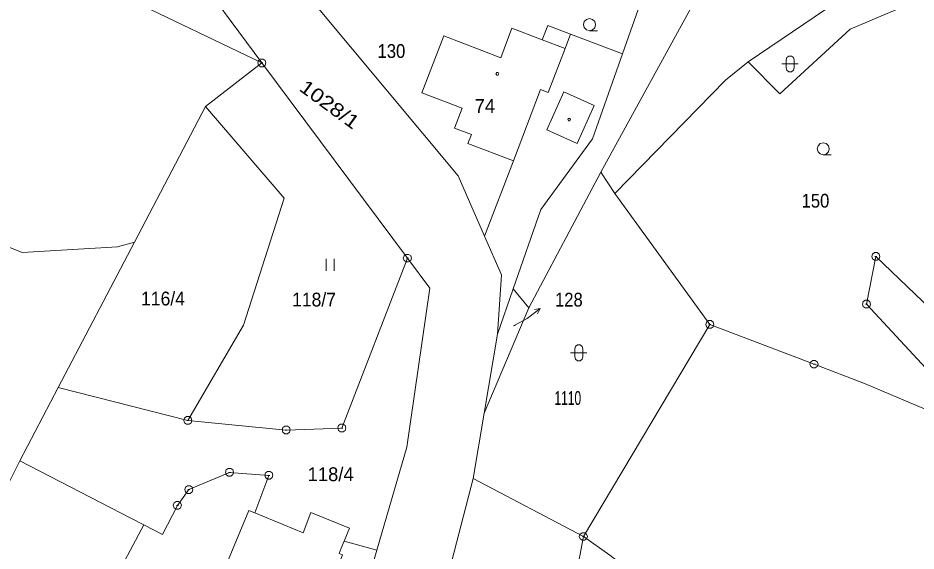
# Model space of a CAD drawing. Extents: x -687390 to -684106, y -954833 to -951648.
# Drawn here: x -686969.4 to -686858.8, y -952648.7 to -952583.1 of the extents above; entities that cross this region are included whole.
import ezdxf

# ---------------------------------------------------------------- set-up
doc = ezdxf.new("R2010")
doc.units = 0
doc.header["$LTSCALE"] = 0.68
for name, color, linetype, lineweight in [('1', 7, 'Continuous', 13), ('3', 7, 'Continuous', 13), ('4', 7, 'Continuous', 13), ('5', 7, 'Continuous', 13), ('7', 7, 'Continuous', 13), ('8', 7, 'Continuous', 13)]:
    doc.layers.add(name, color=color, linetype=linetype, lineweight=lineweight)
doc.layers.add('2', color=7, linetype='Continuous')

msp = doc.modelspace()

# ---------------------------------------------------------------- linework, layer by layer
at = {"layer": '1'}
for p, q in [((-686891.91, -952578.77), (-686894.97, -952587.49)), ((-686939.36, -952588.6), (-686957.31, -952579.96)), ((-686901.35, -952585.05), (-686894.97, -952587.49)), ((-686894.97, -952587.49), (-686898.64, -952597.94)), ((-686879.48, -952588.46), (-686882.28, -952590.72)), ((-686895.92, -952604.65), (-686882.28, -952590.72)), ((-686898.64, -952597.94), (-686905, -952606.64)), ((-686908.4, -952600.66), (-686911.95, -952609.93)), ((-686968.84, -952611.94), (-686987.57, -952604.38)), ((-686955.05, -952610.67), (-686957.13, -952611.25)), ((-686911.95, -952609.93), (-686909.87, -952614.68)), ((-686968.84, -952611.94), (-686957.13, -952611.25)), ((-686921.44, -952612.64), (-686918.7, -952616.32)), ((-686909.87, -952614.68), (-686910.36, -952621.97)), ((-686918.7, -952616.32), (-686921.51, -952635.88)), ((-686908.41, -952616.4), (-686906.49, -952618.75)), ((-686948.46, -952632.61), (-686941.6, -952620.86)), ((-686884.22, -952620.8), (-686871.39, -952625.69)), ((-686865.2, -952628.05), (-686871.39, -952625.69)), ((-686964.41, -952628.54), (-686969.14, -952637.58)), ((-686921.51, -952635.88), (-686925.19, -952648.59)), ((-686974.72, -952648.66), (-686969.14, -952637.58)), ((-686969.14, -952637.58), (-686955.49, -952644.64)), ((-686913.34, -952639.77), (-686922.56, -952675.34)), ((-686899.78, -952646.91), (-686913.34, -952639.77)), ((-686940.23, -952643.99), (-686940.97, -952643.69)), ((-686955.49, -952644.64), (-686953.9, -952645.47)), ((-686933.33, -952643.94), (-686928.55, -952645.86)), ((-686953.9, -952645.47), (-686958.93, -952654.95)), ((-686925.19, -952648.59), (-686930.43, -952666.64))]:
    msp.add_line(p, q, dxfattribs=at)
for points in [[(-686841.76, -952549.24), (-686854.34, -952579.07), (-686866.94, -952584.44), (-686875.59, -952592.39), (-686879.48, -952588.46), (-686870, -952582.01), (-686856.5, -952574.99), (-686842.04, -952539.83)], [(-686939.36, -952588.6), (-686948.67, -952576), (-686952.74, -952569.86), (-686956.42, -952563.68), (-686960.13, -952555.25), (-686963.19, -952547.55)], [(-686897.63, -952602.05), (-686885.92, -952580.62), (-686878.45, -952574.45)], [(-686839.31, -952639.02), (-686850.74, -952632.05), (-686855.56, -952628.43), (-686864.93, -952618.3), (-686863.78, -952612.42), (-686851.28, -952624.39), (-686843.65, -952611.91), (-686852.69, -952606.57), (-686846.38, -952592.59), (-686856.76, -952587.54), (-686854.34, -952579.07)], [(-686932.8, -952581.39), (-686915.2, -952602.5), (-686911.95, -952609.93)], [(-686919.65, -952592.29), (-686916.97, -952585.27), (-686909.96, -952587.96), (-686908.57, -952584.32), (-686904.84, -952585.75), (-686904.16, -952583.97), (-686901.35, -952585.05)], [(-686946.3, -952593.96), (-686939.36, -952588.6), (-686921.44, -952612.64)], [(-686908.4, -952600.66), (-686914, -952598.52), (-686913.57, -952597.4), (-686915.63, -952596.61), (-686914.7, -952594.18), (-686919.65, -952592.29)], [(-686964.41, -952628.54), (-686955.05, -952610.67), (-686946.3, -952593.96)], [(-686941.6, -952620.86), (-686936.6, -952605.26), (-686946.3, -952593.96)], [(-686897.63, -952602.05), (-686906.49, -952618.75), (-686912, -952631.73)], [(-686897.63, -952602.05), (-686895.92, -952604.65), (-686884.22, -952620.8)], [(-686905, -952606.64), (-686908.41, -952616.4), (-686910.36, -952621.97)], [(-686964.41, -952628.54), (-686948.46, -952632.61), (-686936.36, -952633.79), (-686929.5, -952633.55), (-686921.44, -952612.64)], [(-686760.15, -952785.19), (-686787.53, -952759.97), (-686798.41, -952750.05), (-686829.06, -952717.91), (-686843.83, -952697.72), (-686857.28, -952682.32), (-686867.65, -952672.29), (-686876.47, -952664.65), (-686896.54, -952649.2), (-686899.78, -952646.91), (-686884.22, -952620.8)], [(-686910.36, -952621.97), (-686912, -952631.73), (-686913.34, -952639.77)], [(-686865.2, -952628.05), (-686839.31, -952639.02), (-686805.73, -952651.36), (-686800.47, -952653.83), (-686791.36, -952661.63), (-686735.67, -952715.15), (-686699.65, -952746.17)], [(-686953.9, -952645.47), (-686951.6, -952646.65), (-686949.75, -952643.07), (-686948.34, -952641.13), (-686943.34, -952639), (-686938.5, -952639.37), (-686940.23, -952643.99)], [(-686929.23, -952647.47), (-686929.59, -952648.35), (-686929.85, -952648.99), (-686929.41, -952649.16), (-686929.76, -952650.01), (-686930.2, -952649.83), (-686936.11, -952664.18), (-686947.51, -952659.5), (-686940.97, -952643.69)], [(-686940.23, -952643.99), (-686934.29, -952646.43), (-686933.33, -952643.94)], [(-686928.55, -952645.86), (-686929.23, -952647.47), (-686925.19, -952648.59)], [(-686899.78, -952646.91), (-686902.7, -952662.26), (-686910.31, -952671.53)]]:
    msp.add_lwpolyline(points, dxfattribs=at)
at = {"layer": '3'}
for p, q in [((-686931.45, -952612.71), (-686931.45, -952614.21)), ((-686930.45, -952614.21), (-686930.45, -952612.71))]:
    msp.add_line(p, q, dxfattribs=at)
for points in [[(-686899.02, -952584.61), (-686899.4, -952584.51), (-686899.67, -952584.24), (-686899.77, -952583.87), (-686899.67, -952583.5), (-686899.4, -952583.23), (-686899.03, -952583.13), (-686898.66, -952583.23), (-686898.39, -952583.5), (-686898.29, -952583.88), (-686898.39, -952584.26), (-686898.66, -952584.53), (-686899.04, -952584.63), (-686898.04, -952584.63)], [(-686875.34, -952588.71), (-686874.07, -952588.71), (-686873.34, -952588.71)], [(-686870.25, -952599.9), (-686870.63, -952599.8), (-686870.9, -952599.53), (-686871, -952599.16), (-686870.9, -952598.79), (-686870.63, -952598.52), (-686870.26, -952598.42), (-686869.89, -952598.52), (-686869.62, -952598.79), (-686869.52, -952599.17), (-686869.62, -952599.55), (-686869.89, -952599.82), (-686870.27, -952599.92), (-686869.27, -952599.92)], [(-686901.35, -952624.29), (-686900.08, -952624.29), (-686899.35, -952624.29)]]:
    msp.add_lwpolyline(points, dxfattribs=at)
for points in [[(-686874.84, -952588.21), (-686874.74, -952587.92), (-686874.49, -952587.74), (-686874.18, -952587.74), (-686873.93, -952587.92), (-686873.83, -952588.21), (-686873.83, -952589.21), (-686873.93, -952589.5), (-686874.18, -952589.68), (-686874.49, -952589.68), (-686874.74, -952589.5), (-686874.84, -952589.21)], [(-686900.85, -952623.79), (-686900.75, -952623.5), (-686900.5, -952623.32), (-686900.19, -952623.32), (-686899.94, -952623.5), (-686899.84, -952623.79), (-686899.84, -952624.79), (-686899.94, -952625.08), (-686900.19, -952625.26), (-686900.5, -952625.26), (-686900.75, -952625.08), (-686900.85, -952624.79)]]:
    msp.add_lwpolyline(points, close=True, dxfattribs=at)
at = {"layer": '4'}
for p, q in [((-686904.84, -952585.75), (-686902.03, -952586.82)), ((-686900.56, -952598.5), (-686904.3, -952596.81))]:
    msp.add_line(p, q, dxfattribs=at)
for points in [[(-686901.35, -952585.05), (-686902.03, -952586.82), (-686904.11, -952592.24), (-686905.04, -952591.87), (-686908.4, -952600.66)], [(-686904.3, -952596.81), (-686902.18, -952592.14), (-686898.45, -952593.83), (-686900.56, -952598.5)]]:
    msp.add_lwpolyline(points, dxfattribs=at)
at = {"layer": '5'}
for points in [[(-686910.27, -952589.79), (-686910.18, -952589.94), (-686910.27, -952590.09), (-686910.45, -952590.09), (-686910.54, -952589.94), (-686910.45, -952589.79)], [(-686901.44, -952595.42), (-686901.35, -952595.57), (-686901.44, -952595.72), (-686901.62, -952595.72), (-686901.71, -952595.57), (-686901.62, -952595.42)]]:
    msp.add_lwpolyline(points, close=True, dxfattribs=at)
at = {"layer": '7'}
for p in [(-686905.082, -952618.834), (-686908.4, -952620.97)]:
    msp.add_line(p, (-686906.69, -952620.04), dxfattribs=at)
msp.add_lwpolyline([(-686905.819, -952618.968), (-686905.082, -952618.834), (-686905.417, -952619.504)], dxfattribs=at)
at = {"layer": '8'}
for p, q in [((-686939.48, -952588.6), (-686939.24, -952588.6)), ((-686921.56, -952612.64), (-686921.32, -952612.64)), ((-686863.9, -952612.42), (-686863.66, -952612.42)), ((-686865.05, -952618.3), (-686864.81, -952618.3)), ((-686884.34, -952620.8), (-686884.1, -952620.8)), ((-686871.51, -952625.69), (-686871.27, -952625.69)), ((-686948.58, -952632.61), (-686948.34, -952632.61)), ((-686936.48, -952633.79), (-686936.24, -952633.79)), ((-686929.62, -952633.55), (-686929.38, -952633.55)), ((-686943.46, -952639), (-686943.22, -952639)), ((-686938.62, -952639.37), (-686938.38, -952639.37)), ((-686948.46, -952641.13), (-686948.22, -952641.13)), ((-686949.87, -952643.07), (-686949.63, -952643.07)), ((-686899.9, -952646.91), (-686899.66, -952646.91))]:
    msp.add_line(p, q, dxfattribs=at)
for points in [[(-686939.21, -952588.12), (-686938.96, -952588.3), (-686938.86, -952588.59), (-686938.96, -952588.88), (-686939.21, -952589.06), (-686939.52, -952589.06), (-686939.77, -952588.88), (-686939.87, -952588.59), (-686939.77, -952588.3), (-686939.52, -952588.12)], [(-686921.29, -952612.16), (-686921.04, -952612.34), (-686920.94, -952612.63), (-686921.04, -952612.92), (-686921.29, -952613.1), (-686921.6, -952613.1), (-686921.85, -952612.92), (-686921.95, -952612.63), (-686921.85, -952612.34), (-686921.6, -952612.16)], [(-686863.63, -952611.94), (-686863.38, -952612.12), (-686863.28, -952612.41), (-686863.38, -952612.7), (-686863.63, -952612.88), (-686863.94, -952612.88), (-686864.19, -952612.7), (-686864.29, -952612.41), (-686864.19, -952612.12), (-686863.94, -952611.94)], [(-686864.78, -952617.82), (-686864.53, -952618), (-686864.43, -952618.29), (-686864.53, -952618.58), (-686864.78, -952618.76), (-686865.09, -952618.76), (-686865.34, -952618.58), (-686865.44, -952618.29), (-686865.34, -952618), (-686865.09, -952617.82)], [(-686884.07, -952620.32), (-686883.82, -952620.5), (-686883.72, -952620.79), (-686883.82, -952621.08), (-686884.07, -952621.26), (-686884.38, -952621.26), (-686884.63, -952621.08), (-686884.73, -952620.79), (-686884.63, -952620.5), (-686884.38, -952620.32)], [(-686871.24, -952625.21), (-686870.99, -952625.39), (-686870.89, -952625.68), (-686870.99, -952625.97), (-686871.24, -952626.15), (-686871.55, -952626.15), (-686871.8, -952625.97), (-686871.9, -952625.68), (-686871.8, -952625.39), (-686871.55, -952625.21)], [(-686948.31, -952632.13), (-686948.06, -952632.31), (-686947.96, -952632.6), (-686948.06, -952632.89), (-686948.31, -952633.07), (-686948.62, -952633.07), (-686948.87, -952632.89), (-686948.97, -952632.6), (-686948.87, -952632.31), (-686948.62, -952632.13)], [(-686936.21, -952633.31), (-686935.96, -952633.49), (-686935.86, -952633.78), (-686935.96, -952634.07), (-686936.21, -952634.25), (-686936.52, -952634.25), (-686936.77, -952634.07), (-686936.87, -952633.78), (-686936.77, -952633.49), (-686936.52, -952633.31)], [(-686929.35, -952633.07), (-686929.1, -952633.25), (-686929, -952633.54), (-686929.1, -952633.83), (-686929.35, -952634.01), (-686929.66, -952634.01), (-686929.91, -952633.83), (-686930.01, -952633.54), (-686929.91, -952633.25), (-686929.66, -952633.07)], [(-686943.19, -952638.52), (-686942.94, -952638.7), (-686942.84, -952638.99), (-686942.94, -952639.28), (-686943.19, -952639.46), (-686943.5, -952639.46), (-686943.75, -952639.28), (-686943.85, -952638.99), (-686943.75, -952638.7), (-686943.5, -952638.52)], [(-686938.35, -952638.89), (-686938.1, -952639.07), (-686938, -952639.36), (-686938.1, -952639.65), (-686938.35, -952639.83), (-686938.66, -952639.83), (-686938.91, -952639.65), (-686939.01, -952639.36), (-686938.91, -952639.07), (-686938.66, -952638.89)], [(-686948.19, -952640.65), (-686947.94, -952640.83), (-686947.84, -952641.12), (-686947.94, -952641.41), (-686948.19, -952641.59), (-686948.5, -952641.59), (-686948.75, -952641.41), (-686948.85, -952641.12), (-686948.75, -952640.83), (-686948.5, -952640.65)], [(-686949.6, -952642.59), (-686949.35, -952642.77), (-686949.25, -952643.06), (-686949.35, -952643.35), (-686949.6, -952643.53), (-686949.91, -952643.53), (-686950.16, -952643.35), (-686950.26, -952643.06), (-686950.16, -952642.77), (-686949.91, -952642.59)], [(-686899.63, -952646.43), (-686899.38, -952646.61), (-686899.28, -952646.9), (-686899.38, -952647.19), (-686899.63, -952647.37), (-686899.94, -952647.37), (-686900.19, -952647.19), (-686900.29, -952646.9), (-686900.19, -952646.61), (-686899.94, -952646.43)]]:
    msp.add_lwpolyline(points, close=True, dxfattribs=at)

# ---------------------------------------------------------------- texts
at = {"layer": '2'}
for s, height, width, p in [('130', 1.7, 0.9, (-686925.115, -952587.98)), ('150', 1.7, 0.9, (-686872.925, -952606.41)), ('116/4', 1.7, 0.95, (-686954.225, -952618.45)), ('118/7', 1.7, 0.95, (-686935.635, -952618.58)), ('128', 0.1, 0.9, (-686908.354, -952620.97)), ('1110', 1.7, 0.65, (-686903.345, -952630.7))]:
    msp.add_text(s, height=height, dxfattribs=dict(at, width=width)).set_placement(p)
at = {"layer": '2', "width": 1.2}
msp.add_text('1028/1', height=1.7, rotation=323.721, dxfattribs=at).set_placement((-686934.877, -952591.915))
at = {"layer": '2'}
for s, p in [('74', (-686913.175, -952594.74)), ('118/4', (-686933.735, -952640.08))]:
    msp.add_text(s, height=1.7, dxfattribs=at).set_placement(p)
at = {"layer": '7', "width": 0.9}
msp.add_text('128', height=1.7, dxfattribs=at).set_placement((-686903.275, -952618.59))

doc.saveas('drawing.dxf')
